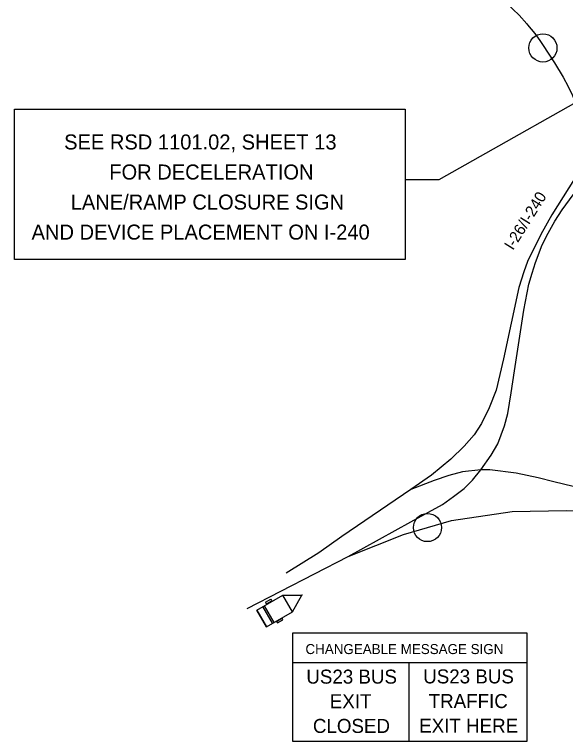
# Model space of a CAD drawing. Extents: x 886234 to 968767, y 455416 to 684046.
# Drawn here: x 906118 to 911620, y 476599 to 483857 of the extents above; entities that cross this region are included whole.
import ezdxf

# ---------------------------------------------------------------- set-up
doc = ezdxf.new("R2010")
doc.units = 0
for name, color, linetype in [('TC DEV CMS', 7, 'Continuous'), ('TC DEV SIGN BLACK ZERO', 7, 'Continuous'), ('TC LABEL TEXT', 7, 'Continuous')]:
    doc.layers.add(name, color=color, linetype=linetype)

msp = doc.modelspace()

# ---------------------------------------------------------------- linework, layer by layer
at = {"layer": 'TC DEV CMS'}
for p, q in [((908895.6, 477387.1), (911234, 477387.1)), ((910058.2, 476599), (910058.2, 477387.1))]:
    msp.add_line(p, q, dxfattribs=at)
for points in [[(911234, 476599), (908895.6, 476599), (908895.6, 477682.8), (911234, 477682.8)], [(908895.6, 477387.1), (911234, 477387.1), (911234, 476599), (908895.6, 476599)], [(908895.6, 477387.1), (911234, 477387.1), (911234, 476599), (908895.6, 476599)]]:
    msp.add_lwpolyline(points, close=True, dxfattribs=at)
at = {"layer": 'TC DEV SIGN BLACK ZERO'}
for p, q in [((908539, 477911.1), (908796.3, 478060.3)), ((908796.3, 478060.3), (908988.3, 478060.7)), ((908892.6, 477894.2), (908796.3, 478060.3)), ((908892.6, 477894.2), (908988.3, 478060.7)), ((908709.4, 477787.7), (908612.9, 477954)), ((908624, 477988.5), (908677.1, 478019.3)), ((908633.1, 477972.7), (908686.2, 478003.5)), ((908538.9, 477911.3), (908635.4, 477745)), ((908635.4, 477744.9), (908539, 477911.1)), ((908695.6, 477779.7), (908599.1, 477946)), ((908695.6, 477779.7), (908599.1, 477946)), ((908635.4, 477745), (908892.6, 477894.2)), ((908734.5, 477798), (908787.6, 477828.8)), ((908743.2, 477782.9), (908796.3, 477813.7))]:
    msp.add_line(p, q, dxfattribs=at)
msp.add_circle((908989.9, 478061.3), 1.7, dxfattribs=at)
for centre, start, end in [((908638.4, 477985.9), 172.19634, 248.01964), ((908672.2, 478005.5), 352.19634, 68.01964), ((908782.3, 477815.6), 352.19634, 68.01964), ((908748.5, 477796.1), 172.19634, 248.01964)]:
    msp.add_arc(centre, 14.2, start, end, dxfattribs=at)
at = {"layer": 'TC LABEL TEXT'}
for points in [[(911322.1, 481382.7), (911387.5, 481557.6), (911446.7, 481674.6), (911514.6, 481792.8), (911587.6, 481906.1), (911780.4, 482170), (911929, 482428.3), (912065.9, 482737.4), (912148, 482983.9), (912191, 483171.8), (912238, 483449.6), (912401, 484743.1), (912426, 484903.2)], [(910595.5, 484347.9), (910660.4, 484285.6), (910881.9, 484099.3), (911030.1, 483969.3), (911095.1, 483911), (911156.2, 483851.6), (911234.1, 483765)], [(911234.1, 483765), (911242.3, 483755.9), (911313.8, 483668.4), (911362.8, 483596.9)], [(911362.8, 483596.9), (911389.8, 483557.6), (911509.9, 483376.3), (911596.4, 483233.2), (911645.5, 483139.8), (911688.8, 483048.1), (911737.4, 482936.5), (911812.7, 482738.1), (911864.8, 482602.7), (911886.3, 482547.5), (911913.6, 482477.7), (911929, 482438.2), (911941.1, 482407.1), (911941.6, 482407.1), (911953.8, 482376.7), (912059.8, 482099.5), (912102.5, 481991), (912124.7, 481936.4)], [(910020.4, 482211.2), (910359.3, 482208.9), (912246.4, 483274.4)], [(911897.7, 482514.4), (911484.4, 481858.3), (911373.7, 481661.3), (911240.3, 481390.2), (911205.5, 481289.6), (911154.6, 481133), (911002.1, 480420.8), (910927.8, 480107.8), (910857.4, 479931.7), (910783.1, 479775.2), (910708.8, 479661.7), (910607.1, 479548.2), (910474.2, 479419.1), (910282.5, 479258.6), (910076.6, 479115.6)], [(910775.3, 479309.5), (910877, 479458.2), (910943.5, 479571.7), (911009.9, 479751.7), (911045.1, 479873), (911076.4, 480080.4), (911111.6, 480299.5), (911205.1, 480905.9), (911254.2, 481166.3), (911288.1, 481275.8), (911322.1, 481382.7)], [(909449.5, 478444.7), (910075.2, 478793), (910392, 478965.2), (910501.5, 479043.4), (910607.1, 479125.6), (910693.2, 479207.8), (910775.3, 479309.5)], [(910775.3, 479309.5), (910591.5, 479289.9), (910454.6, 479254.7), (910309.9, 479203.9), (910076.6, 479115.6)], [(912664.9, 478897), (911903.4, 479095.2), (911505.2, 479191.7), (911346.3, 479231.2), (911127.3, 479278.2), (910865.2, 479309.5), (910775.3, 479309.5)], [(910076.6, 479115.6), (909386.9, 478644.3), (909156.2, 478483.8), (908832, 478279.5)], [(909449.5, 478444.7), (910001.6, 478664.7), (910482, 478804.7), (911088.2, 478894.7), (911631.2, 478904.1), (912050.9, 478897), (912664.9, 478897)], [(908440.5, 477928.2), (909449.5, 478444.7)]]:
    msp.add_lwpolyline(points, dxfattribs=at)
msp.add_lwpolyline([(906117.7, 482912.3), (910020.4, 482912.3), (910020.4, 481411.9), (906117.7, 481411.9)], close=True, dxfattribs=at)
for centre in [(911394.5, 483523.5), (911394.5, 483523.5), (910241.8, 478734.7), (910241.8, 478734.7)]:
    msp.add_circle(centre, 140.6, dxfattribs=at)

# ---------------------------------------------------------------- texts
at = {"layer": 'TC DEV CMS'}
for s, height, p in [('CHANGEABLE MESSAGE SIGN', 100, (909023.4, 477471.5)), ('CHANGEABLE MESSAGE SIGN', 100, (909023.4, 477471.5)), ('US23 BUS', 140, (909031.9, 477176.2)), ('US23 BUS', 140, (910199.4, 477178.5)), ('EXIT', 140, (909266.2, 476930.2)), ('TRAFFIC', 140, (910253.9, 476932.5)), ('CLOSED', 140, (909097.7, 476684.2)), ('EXIT HERE', 140, (910159.1, 476686.5))]:
    msp.add_text(s, height=height, rotation=360, dxfattribs=at).set_placement(p)
at = {"layer": 'TC LABEL TEXT'}
for s, p in [('SEE RSD 1101.02, SHEET 13', (906613.1, 482509.8)), ('FOR DECELERATION', (907063.9, 482209.8)), ('LANE/RAMP CLOSURE SIGN ', (906678.6, 481909.8)), ('AND DEVICE PLACEMENT ON I-240', (906287.8, 481609.8))]:
    msp.add_text(s, height=150, dxfattribs=at).set_placement(p)
msp.add_text('I-26/I-240', height=112.5, rotation=58.0765, dxfattribs=at).set_placement((911096, 481496))

doc.saveas('drawing.dxf')
